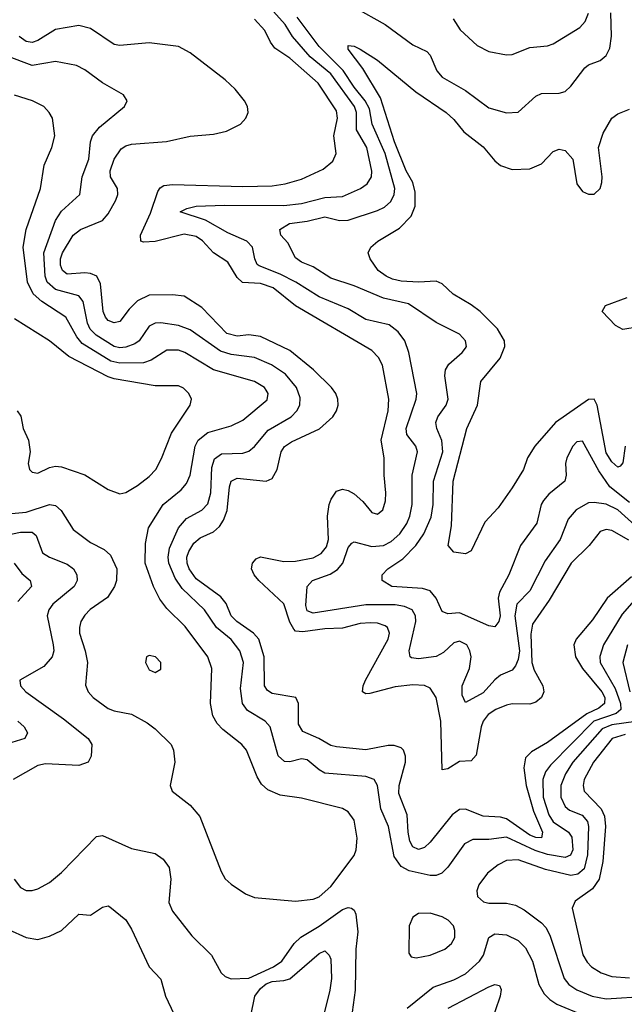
# Model space of a CAD drawing. Header units: inches. Extents: x 1308407 to 1441228, y 959628 to 1036311.
# Tile 492 of 656: x 1400428 to 1402492, y 991262 to 994627. Entities that reach past the tile are written whole.
import ezdxf

# ---------------------------------------------------------------- set-up
doc = ezdxf.new("R2010")
doc.units = ezdxf.units.IN
doc.header["$MEASUREMENT"] = 0
doc.layers.add('B4909', color=7, linetype='Continuous')

msp = doc.modelspace()

# ---------------------------------------------------------------- linework, layer by layer
at = {"layer": 'B4909', "color": 5}
for points, elevation in [([(1402530, 992898.4), (1402470, 992951.9), (1402430, 992970.9), (1402390, 992977.5), (1402370, 992975.9), (1402328.3, 992951.7), (1402300.4, 992919.6), (1402273.5, 992850), (1402222.6, 992777.4), (1402170, 992674.8), (1402124.9, 992630), (1402118.3, 992590), (1402134.1, 992470), (1402130, 992440.8), (1402120.7, 992419.3), (1402110, 992404), (1402070, 992386.4), (1402050, 992371.3), (1402010, 992326.7), (1401950, 992293), (1401938.5, 992318.5), (1401939, 992350), (1401963.4, 992410), (1401969.4, 992449.4), (1401965.3, 992470), (1401954.6, 992490), (1401930, 992503.6), (1401910, 992497.2), (1401875.3, 992464.7), (1401850, 992450.3), (1401790, 992442.4), (1401765.7, 992445.7), (1401760.8, 992450), (1401758, 992470), (1401780.1, 992570), (1401779.2, 992590), (1401767.5, 992610), (1401741.4, 992621.4), (1401710, 992627.5), (1401610, 992627.3), (1401430, 992598.9), (1401410, 992606.9), (1401405.1, 992625.1), (1401409.9, 992690.1), (1401427.4, 992710), (1401488.1, 992731.9), (1401512.6, 992747.4), (1401531, 992770), (1401550, 992822.6), (1401562.2, 992837.8), (1401570, 992843), (1401630, 992826.7), (1401670.2, 992829.8), (1401696.3, 992843.7), (1401725.9, 992870), (1401750, 992905.5), (1401760.1, 992930), (1401767.7, 992970), (1401768.2, 993070), (1401786.5, 993150), (1401780.2, 993170), (1401749.3, 993209.3), (1401747.5, 993230), (1401782.1, 993330), (1401783.6, 993350), (1401756.1, 993490), (1401742.6, 993530), (1401720.3, 993560.3), (1401690, 993583.9), (1401610, 993602.5), (1401550, 993638.7), (1401450, 993680.3), (1401370.5, 993730), (1401317.4, 993757.4), (1401245.5, 993785.5), (1401238.9, 993790), (1401230.4, 993810), (1401223.2, 993850), (1401202.9, 993870), (1401138.2, 993898.2), (1401062.3, 993942.3), (1400975.6, 993970), (1400998.5, 993981.5), (1401030.7, 993989.3), (1401126.6, 993993.4), (1401330, 993991.6), (1401390, 993998.5), (1401470, 994018.8), (1401530, 994023), (1401592, 994050), (1401614.3, 994065.7), (1401629.2, 994090), (1401630.7, 994109.3), (1401613.3, 994190), (1401577.7, 994250), (1401577.9, 994310), (1401571.5, 994330), (1401490, 994441.5), (1401420, 994500), (1401358.9, 994570), (1401334.9, 994610), (1401294.6, 994654.6)], 2760), ([(1401570, 994670.1), (1401675.9, 994610), (1401770, 994541.3), (1401818.6, 994518.6), (1401830, 994505.7), (1401851.7, 994451.7), (1401870.2, 994430), (1401950, 994385), (1402030, 994325.2), (1402090, 994308.1), (1402130, 994311.4), (1402190, 994365.8), (1402210, 994375), (1402270, 994375.5), (1402290, 994382), (1402310, 994399.6), (1402357.5, 994462.5), (1402370, 994472.5), (1402410, 994487.8), (1402430, 994504.2), (1402442.5, 994530), (1402448.8, 994571.2), (1402446.6, 994650)], 2740), ([(1401907.6, 994630), (1401932.2, 994592.2), (1401990, 994539.1), (1402030, 994518), (1402090, 994507.2), (1402110, 994508.4), (1402170, 994531.8), (1402230, 994537.4), (1402250, 994544.3), (1402340.3, 994599.7), (1402359.3, 994620.7), (1402370.4, 994649.6)], 2760), ([(1402508.1, 992848.1), (1402450, 992881.6), (1402430, 992885.2), (1402410, 992878), (1402372.4, 992830), (1402311, 992770), (1402236.4, 992643.6), (1402179.3, 992560.7), (1402173.2, 992526.8), (1402177, 992430), (1402184.2, 992404.2), (1402214.4, 992350), (1402217.2, 992330), (1402209.6, 992310.4), (1402190, 992294.2), (1402170, 992287.8), (1402110, 992288.7), (1402090, 992284.4), (1402054, 992270), (1402027.7, 992252.3), (1402011, 992230), (1402003.9, 992210), (1401986.8, 992113.2), (1401970, 992093.8), (1401930, 992091.9), (1401890, 992066.5), (1401870, 992063.5), (1401865.4, 992230), (1401850.3, 992310.3), (1401830, 992342.2), (1401810, 992351.1), (1401770, 992353.9), (1401710, 992346.7), (1401623.8, 992323.8), (1401610, 992322.6), (1401598.5, 992330), (1401600.2, 992350), (1401608.9, 992370), (1401686.6, 992510), (1401690.9, 992530.9), (1401683.7, 992550), (1401676, 992556), (1401650, 992564.4), (1401625.6, 992565.6), (1401590, 992563.1), (1401530, 992547.7), (1401470, 992545.7), (1401394.7, 992534.7), (1401370, 992537.3), (1401363.5, 992543.5), (1401350, 992568.1), (1401330.2, 992630.2), (1401244, 992710), (1401228, 992730), (1401219.4, 992750), (1401223.1, 992770), (1401235.6, 992784.4), (1401250, 992791.7), (1401330, 992775.6), (1401370, 992775.9), (1401430, 992787.4), (1401457.6, 992802.4), (1401475, 992825), (1401482.1, 992850), (1401479.2, 992930), (1401484.3, 992970), (1401491.2, 992988.8), (1401510, 993016.2), (1401530, 993022.2), (1401550, 993018), (1401570, 993007.1), (1401599.9, 992979.9), (1401630, 992943.2), (1401650, 992936.5), (1401668.1, 992951.9), (1401677.3, 992982.7), (1401678.6, 993010), (1401672.1, 993070), (1401672.7, 993130), (1401661.7, 993190), (1401685.6, 993290), (1401688.7, 993330), (1401666.4, 993446.4), (1401652.5, 993472.5), (1401630, 993495.9), (1401369.2, 993649.2), (1401293.1, 993710), (1401250, 993725.6), (1401188.3, 993728.3), (1401170, 993746.1), (1401138.3, 993798.3), (1401090, 993829.9), (1401051.5, 993871.5), (1401030, 993886.4), (1400990, 993894.2), (1400890, 993868.8), (1400850, 993866.9), (1400841.3, 993870), (1400840.2, 993890), (1400873.9, 993966.1), (1400900, 994040), (1400907.2, 994052.8), (1400919.9, 994060.1), (1400950, 994064.2), (1401190, 994056.7), (1401290, 994058.7), (1401334, 994066), (1401390, 994082.2), (1401464.4, 994115.6), (1401497.1, 994142.9), (1401508.2, 994170), (1401500.6, 994230), (1401512.5, 994290), (1401510, 994315.1), (1401446.5, 994410), (1401350, 994495), (1401299.3, 994530), (1401284, 994550), (1401264.9, 994590), (1401230, 994628.3)], 2780), ([(1402510, 992977.2), (1402442.8, 993030), (1402405, 993085), (1402350, 993186), (1402330, 993183.8), (1402316.2, 993170), (1402296, 993130), (1402291.9, 993110), (1402294.2, 993070), (1402289.2, 993050), (1402234.3, 993005.7), (1402216.2, 992983.8), (1402209, 992970), (1402194, 992906), (1402137.5, 992830), (1402098.2, 992730), (1402066.2, 992670), (1402061.5, 992650), (1402068.7, 992590), (1402063.9, 992570), (1402050, 992551.6), (1402030, 992555.4), (1401930, 992600.2), (1401890, 992596.5), (1401870, 992604), (1401850.3, 992650.3), (1401830, 992675.4), (1401803.2, 992683.2), (1401698.7, 992690), (1401665.1, 992710), (1401666, 992730), (1401684.6, 992750), (1401735.8, 992784.2), (1401780.5, 992830), (1401807.6, 992870), (1401833.3, 992926.7), (1401839.8, 992970), (1401840.3, 993050), (1401872.8, 993150), (1401869.3, 993189.3), (1401851.9, 993230), (1401848.8, 993250), (1401855.3, 993270), (1401883.9, 993310), (1401891.2, 993330), (1401879, 993410), (1401881.6, 993430), (1401893.2, 993450), (1401939.3, 993490), (1401950, 993504.6), (1401953.5, 993510), (1401950.7, 993530), (1401930, 993552.2), (1401850, 993592.6), (1401756, 993656), (1401670, 993674.9), (1401570, 993717.7), (1401490, 993744), (1401430, 993782), (1401390, 993798.5), (1401370, 993813.6), (1401343.9, 993863.9), (1401319.4, 993890), (1401315.8, 993910), (1401349.1, 993930.9), (1401410, 993938), (1401470, 993953.3), (1401520.4, 993940.4), (1401550, 993941.4), (1401650, 993974.5), (1401673.8, 993986.2), (1401694.7, 994005.3), (1401707.1, 994030), (1401708.6, 994050), (1401675.9, 994170), (1401631.8, 994270), (1401621.8, 994321.8), (1401608, 994350), (1401570, 994396.7), (1401532.8, 994452.8), (1401450, 994534.8), (1401375.7, 994635.7)], 2740), ([(1402517.3, 992722.7), (1402433.8, 992650), (1402383.5, 992576.5), (1402327.8, 992510), (1402319.8, 992490), (1402325.3, 992450), (1402349.3, 992410), (1402416.2, 992330), (1402425.5, 992310), (1402424.6, 992290), (1402405.4, 992274.5), (1402364.8, 992255.2), (1402230, 992156.9), (1402175.4, 992124.6), (1402155.6, 992104.4), (1402149.3, 992070.7), (1402157.3, 992010), (1402182.3, 991922.3), (1402213.3, 991850), (1402209.3, 991830.7), (1402190, 991832.2), (1402170, 991840.4), (1402090, 991896.2), (1402070, 991901.8), (1402010, 991904.8), (1401950, 991928.7), (1401930, 991927.6), (1401904.8, 991910), (1401830, 991815.6), (1401810, 991797.5), (1401790, 991791.4), (1401770, 991800.5), (1401760, 991820), (1401753.8, 991850), (1401751.1, 991910), (1401722.3, 991982.3), (1401723.5, 992010), (1401744.7, 992090), (1401745.3, 992110), (1401738.3, 992130), (1401730, 992138.6), (1401706.2, 992146.2), (1401686.3, 992146.3), (1401610, 992131.3), (1401510, 992142.1), (1401490, 992146.4), (1401449.8, 992170), (1401394.2, 992194.2), (1401379.3, 992219.4), (1401379.5, 992290), (1401371, 992311), (1401290, 992324.6), (1401274.5, 992334.5), (1401263.7, 992350), (1401262.2, 992450), (1401243.9, 992510), (1401226.5, 992530), (1401169.4, 992570), (1401150, 992589.9), (1401132.3, 992632.3), (1401114.8, 992654.8), (1401030, 992715.7), (1401006.4, 992750), (1400999.7, 992770), (1400999.1, 992790), (1401005.7, 992810), (1401022.3, 992837.7), (1401043.9, 992856.1), (1401090, 992876.5), (1401110, 992894.7), (1401123.5, 992916.5), (1401136.6, 992950), (1401144.4, 993030), (1401150.4, 993049.6), (1401170, 993060.6), (1401270, 993049.4), (1401290, 993059.1), (1401307.3, 993090), (1401321.1, 993150), (1401332.2, 993167.8), (1401356, 993184), (1401451.6, 993228.4), (1401497, 993270), (1401509.2, 993290), (1401514.9, 993310), (1401514.2, 993330), (1401507.4, 993350), (1401493.1, 993370), (1401430.8, 993430.8), (1401350, 993496.4), (1401250, 993544), (1401210, 993549.9), (1401170, 993545.4), (1401134.6, 993554.6), (1401050, 993643), (1400990, 993681.6), (1400950, 993687.2), (1400870, 993685.6), (1400830, 993665.6), (1400802.1, 993637.9), (1400770, 993595.2), (1400750, 993590.5), (1400730, 993599.2), (1400720.4, 993610), (1400712.8, 993630), (1400704.1, 993724.1), (1400691.5, 993750), (1400670, 993759.6), (1400650, 993762.1), (1400590, 993757), (1400573.6, 993770), (1400567.6, 993787.6), (1400567.3, 993810), (1400573.9, 993830), (1400610.4, 993890), (1400635.8, 993910), (1400710, 993940.8), (1400730, 993963.7), (1400756, 994010), (1400763.2, 994030), (1400762.1, 994050), (1400738.4, 994090), (1400736.8, 994110), (1400750.7, 994150), (1400774.3, 994185.7), (1400790, 994196), (1400810, 994201.6), (1400929.4, 994210.6), (1401010, 994228.9), (1401090, 994235.5), (1401133.7, 994246.3), (1401181.6, 994270), (1401200.5, 994290), (1401208.3, 994310), (1401205.7, 994330), (1401196, 994350), (1401163.9, 994390), (1401130, 994421.8), (1401010, 994513.8), (1400970, 994535), (1400870, 994547.7), (1400770, 994538.9), (1400750, 994542.7), (1400670, 994596.5), (1400630, 994607.4), (1400550, 994593.1), (1400490, 994556.3), (1400470, 994549.5), (1400450, 994552.3), (1400425.5, 994570)], 2820), ([(1402495.4, 993170), (1402487, 993113), (1402478.5, 993101.5), (1402470, 993097.6), (1402450, 993116.3), (1402430, 993146.5), (1402400.1, 993310), (1402390, 993330.6), (1402370, 993329.1), (1402257.5, 993250), (1402186.8, 993170), (1402161.9, 993130), (1402147.9, 993090), (1402110, 993026.9), (1402061.8, 992958.2), (1402016.5, 992910), (1401970, 992812), (1401950, 992802), (1401910, 992807.1), (1401891.5, 992830), (1401902.9, 992897.2), (1401908.2, 993050), (1401954.6, 993230), (1401990.6, 993310), (1402002.8, 993390), (1402068.7, 993470), (1402084, 993510), (1402083.7, 993530), (1402059.9, 993570), (1401999.9, 993630), (1401970, 993652.7), (1401908.5, 993688.5), (1401870, 993724.5), (1401850, 993733.1), (1401790, 993729.6), (1401730, 993732.8), (1401700.5, 993740.5), (1401678.8, 993750), (1401652, 993770), (1401624.7, 993810), (1401618.3, 993830), (1401626.6, 993850), (1401651.1, 993870), (1401725.1, 993914.9), (1401764.4, 993955.6), (1401778.8, 993990), (1401778, 994038), (1401770.5, 994070), (1401747.8, 994110), (1401707.3, 994210), (1401660.1, 994360.1), (1401599.6, 994459.6), (1401550, 994526), (1401550, 994538.8), (1401570, 994536), (1401590, 994526), (1401650, 994488.1), (1401780.7, 994380.7), (1401883.7, 994310), (1401910, 994286), (1401943.9, 994243.9), (1402010, 994192.7), (1402050, 994144.2), (1402070, 994129.2), (1402110, 994115.5), (1402170, 994116.9), (1402210, 994133.8), (1402250, 994176.5), (1402270, 994184.9), (1402290, 994179.6), (1402316.5, 994150), (1402330, 994066), (1402350, 994040.3), (1402370, 994030.4), (1402390, 994030.4), (1402409.6, 994050), (1402415.6, 994070), (1402417.2, 994090), (1402404.4, 994190), (1402420.5, 994239.5), (1402450, 994290.3), (1402470, 994304.9), (1402510, 994320.9)], 2720), ([(1402550, 992669.9), (1402484.8, 992595.2), (1402421.7, 992490), (1402409.1, 992450.9), (1402410.5, 992430), (1402461.7, 992341.7), (1402479.7, 992290), (1402480.4, 992270), (1402464.1, 992255.9), (1402388.1, 992230), (1402240.4, 992079.6), (1402223.6, 992056.4), (1402214.3, 992030), (1402215, 991970), (1402234.3, 991910), (1402250, 991886.1), (1402302.4, 991850), (1402312.7, 991832.7), (1402316.4, 991790), (1402308.6, 991771.4), (1402290, 991763.5), (1402230, 991773.6), (1402187.8, 991787.8), (1402090, 991833.3), (1402030, 991825.5), (1401975.2, 991824.8), (1401946.2, 991810), (1401889.3, 991730.7), (1401869.7, 991710.3), (1401850, 991702.5), (1401830, 991702), (1401758.1, 991718.1), (1401730, 991732.5), (1401706.6, 991766.6), (1401687.5, 991870), (1401661.3, 991930), (1401649.5, 992009.5), (1401638, 992030), (1401610, 992040.7), (1401470, 992052.3), (1401450, 992063), (1401410, 992097.7), (1401390, 992100.9), (1401350, 992090.5), (1401331.8, 992091.8), (1401310.8, 992110.8), (1401283.2, 992210), (1401266.3, 992230), (1401206, 992266), (1401188.3, 992290), (1401181.7, 992341.7), (1401192.5, 992430), (1401179.2, 992470), (1401150, 992508.9), (1401100.4, 992550), (1401059.4, 992610), (1400982.7, 992682.7), (1400958.2, 992718.2), (1400936.7, 992770), (1400934.7, 992790), (1400939.6, 992820.4), (1400970.4, 992890), (1400997.6, 992922.4), (1401049.6, 992950.4), (1401070, 992972.3), (1401080.1, 993010), (1401083.7, 993096.3), (1401093.3, 993126.7), (1401117.1, 993142.9), (1401190, 993145.8), (1401210, 993152.5), (1401230, 993168.7), (1401276.3, 993223.7), (1401354.9, 993270), (1401374.2, 993290), (1401384.2, 993310), (1401385.9, 993334.1), (1401373.5, 993370), (1401335.5, 993415.5), (1401287.9, 993447.9), (1401230, 993472), (1401150, 993483.2), (1401113.7, 993493.7), (1401010, 993566.8), (1400970, 993581.4), (1400910, 993590.8), (1400890, 993589.9), (1400870, 993579.9), (1400835.2, 993530), (1400821, 993519), (1400790, 993507.4), (1400770, 993505.9), (1400750, 993510.6), (1400688.9, 993548.9), (1400668.8, 993568.9), (1400659.8, 993590), (1400644.4, 993664.4), (1400630, 993683.4), (1400550, 993705.1), (1400521.6, 993730), (1400515.3, 993750), (1400509.9, 993830.1), (1400550, 993940.2), (1400570, 993972.2), (1400633.2, 994030), (1400641.3, 994090), (1400664.1, 994150), (1400669.9, 994210), (1400676.5, 994230), (1400700, 994260), (1400785.6, 994330), (1400794.5, 994350), (1400782, 994370), (1400710, 994410.9), (1400650, 994456.1), (1400622, 994470), (1400550, 994484.3), (1400470, 994470.3), (1400383, 994503)], 2840), ([(1400399.8, 992939.8), (1400450, 992944.2), (1400530, 992969.6), (1400550, 992966.9), (1400569.7, 992949.7), (1400610, 992884.2), (1400670, 992840.5), (1400716.8, 992816.8), (1400737.4, 992797.4), (1400759.1, 992750), (1400758, 992710), (1400751, 992690), (1400727.3, 992652.7), (1400668.3, 992611.7), (1400650, 992592.4), (1400636.8, 992570), (1400631.5, 992550), (1400631.5, 992530), (1400651.3, 992470), (1400659.2, 992430), (1400653, 992353), (1400661.2, 992330), (1400678.6, 992310), (1400730, 992273.4), (1400750, 992265.2), (1400810, 992253.2), (1400863.4, 992223.4), (1400890, 992203.6), (1400945.3, 992150), (1400953.4, 992130), (1400957.6, 992090), (1400941.6, 992010), (1400948, 991990), (1401010, 991942.3), (1401043.3, 991903.3), (1401115.5, 991715.5), (1401130, 991690.4), (1401150, 991672.2), (1401199.4, 991639.4), (1401230, 991627.4), (1401370, 991614), (1401430, 991621.5), (1401450, 991629.4), (1401490, 991664.7), (1401569.8, 991770), (1401577.2, 991790), (1401580.3, 991830), (1401570, 991891.6), (1401550, 991919.8), (1401530, 991931.6), (1401390, 991966), (1401317, 991977), (1401275.2, 991995.2), (1401254, 992014), (1401239, 992039), (1401202.3, 992130), (1401186.8, 992150), (1401121.1, 992201.1), (1401102.2, 992222.2), (1401087.7, 992247.7), (1401079.3, 992290), (1401083.9, 992410), (1401070.6, 992450), (1400992.8, 992552.8), (1400930, 992615.2), (1400906.1, 992646.1), (1400884.6, 992690), (1400856.5, 992770), (1400857, 992837), (1400867.5, 992890), (1400917.8, 992970), (1400979.7, 993020.3), (1400997.9, 993042.2), (1401009.5, 993070.5), (1401026.5, 993170), (1401037.3, 993190), (1401070, 993216), (1401150, 993238.5), (1401190, 993258.5), (1401272.6, 993327.4), (1401276.2, 993350), (1401270, 993361.1), (1401263.5, 993370), (1401230, 993391), (1401090, 993429.9), (1400991.4, 993490), (1400970, 993497.8), (1400930, 993498.1), (1400876.3, 993463.7), (1400850, 993454.4), (1400770, 993453.2), (1400739.4, 993459.4), (1400640.6, 993520.6), (1400623, 993543), (1400584.9, 993610), (1400503.5, 993663.5), (1400474, 993690), (1400454.4, 993730), (1400439.5, 993850), (1400449.9, 993910), (1400498.7, 994050), (1400511.6, 994130), (1400538, 994190), (1400547.3, 994230), (1400539.8, 994290), (1400528.7, 994310), (1400509.7, 994330), (1400471.5, 994350), (1400410, 994369.3)], 2860), ([(1402542.8, 993577.2), (1402487.6, 993567.6), (1402462, 993582), (1402417.2, 993630), (1402428.7, 993650), (1402502, 993678)], 2680), ([(1400419.7, 993290), (1400431.5, 993271.5), (1400439.4, 993230), (1400457.4, 993190), (1400463.5, 993150), (1400456.9, 993110), (1400461.3, 993090), (1400470, 993080.4), (1400490, 993077), (1400530, 993096.5), (1400550, 993101.2), (1400570, 993098.8), (1400650, 993071.1), (1400730, 993020.9), (1400770, 993006.4), (1400790, 993011.3), (1400830, 993035.6), (1400870, 993065.8), (1400892.2, 993090), (1400912.3, 993127.7), (1400946.5, 993213.5), (1401009.7, 993310), (1401014, 993330), (1401005.4, 993350), (1400987.4, 993367.4), (1400970, 993376.2), (1400890, 993375.8), (1400750, 993399.3), (1400730, 993406.3), (1400596.1, 993476.1), (1400530, 993529.1), (1400410, 993604.8)], 2880), ([(1400370, 992863.3), (1400430, 992876), (1400470, 992875.2), (1400484.4, 992864.4), (1400505.4, 992805.4), (1400529.1, 992790), (1400590, 992766.7), (1400611, 992750), (1400623, 992730), (1400624, 992710), (1400613.4, 992690), (1400541.5, 992630), (1400526.9, 992610), (1400521.6, 992590), (1400541.9, 992490), (1400543.8, 992470), (1400538.9, 992450), (1400510, 992417), (1400428, 992370), (1400430.3, 992350), (1400448.9, 992330), (1400577.6, 992237.6), (1400661.3, 992170), (1400673.6, 992150), (1400672.3, 992110), (1400661.1, 992090), (1400630, 992077.7), (1400516.3, 992083.7), (1400490, 992078.2), (1400405.5, 992030)], 2840), ([(1400408.6, 992770), (1400434.8, 992734.8), (1400463.5, 992710), (1400468.3, 992690), (1400421.4, 992638.6)], 2820), ([(1402502.8, 992490), (1402487.5, 992430), (1402511.5, 992330)], 2860), ([(1400421.2, 992230), (1400443.2, 992210), (1400454.4, 992190), (1400444.9, 992170), (1400341.1, 992138.9)], 2820), ([(1402531.3, 992228.6), (1402450, 992217.4), (1402416.5, 992203.5), (1402317, 992090), (1402292.1, 992050), (1402276, 992010), (1402275.9, 991970), (1402290, 991938.3), (1402305.8, 991925.8), (1402348.2, 991908.2), (1402366.6, 991886.6), (1402370.7, 991870), (1402366.9, 991773.1), (1402355.3, 991724.7), (1402333.8, 991706.2), (1402310, 991702.4), (1402223.2, 991723.2), (1402130, 991755.4), (1402090, 991753), (1402061.2, 991738.8), (1402025.8, 991710), (1401996, 991670), (1401989.3, 991650), (1401991.3, 991630), (1402012.1, 991612.1), (1402030, 991607.4), (1402090, 991607.3), (1402120.8, 991600.8), (1402150, 991585.3), (1402210, 991540.9), (1402224.4, 991524.4), (1402238, 991498), (1402287.6, 991350), (1402303.5, 991330), (1402330, 991311), (1402382.8, 991290), (1402430, 991280.8), (1402570, 991289.4)], 2860), ([(1402495.7, 992184.3), (1402450.7, 992170), (1402386.8, 992090), (1402355.5, 992030), (1402351.5, 992010), (1402355.3, 991990), (1402413.7, 991930), (1402424.6, 991904.6), (1402427.8, 991870), (1402419.1, 991750), (1402407.1, 991690), (1402383.3, 991656.7), (1402325.2, 991614.8), (1402314, 991590), (1402351.3, 991431.3), (1402365.7, 991405.7), (1402380.6, 991390), (1402413.8, 991370), (1402450, 991357.4), (1402510, 991352.9)], 2880), ([(1400408.9, 991690), (1400430, 991661.3), (1400450, 991650.4), (1400470, 991650.4), (1400490, 991656.5), (1400530, 991678.7), (1400570, 991712.2), (1400690, 991835.2), (1400710, 991838.5), (1400810, 991794.7), (1400890, 991777.2), (1400918, 991758), (1400937.7, 991730), (1400944.2, 991690), (1400937.6, 991610), (1400950, 991580.3), (1401015.7, 991495.7), (1401082.3, 991430), (1401115.8, 991370), (1401130, 991357), (1401150, 991349.1), (1401210, 991351), (1401294.2, 991390), (1401323.2, 991410), (1401365.3, 991470), (1401388.1, 991491.9), (1401450.6, 991529.4), (1401530, 991585.8), (1401550, 991593.2), (1401560.5, 991590), (1401570, 991583.7), (1401575.7, 991570), (1401582.8, 991510), (1401576.2, 991450), (1401573.1, 991310), (1401559.8, 991210)], 2840), ([(1400390, 991517.3), (1400450, 991490.1), (1400490, 991483.5), (1400530, 991494.8), (1400570, 991514.8), (1400630, 991570.4), (1400670, 991566.8), (1400710, 991594), (1400730, 991598), (1400735.1, 991595.1), (1400790, 991550.3), (1400810, 991518.3), (1400869.4, 991390), (1400910, 991348.4), (1400925.7, 991290), (1400953.7, 991230)], 2820), ([(1401751, 991249), (1401839.2, 991320.8), (1401910, 991345.1), (1401950, 991366.2), (1401998.3, 991410), (1402011.1, 991430), (1402030, 991490.2), (1402050, 991502.3), (1402090, 991499), (1402130, 991479.8), (1402155.3, 991455.3), (1402178.7, 991410), (1402200.1, 991330), (1402218.3, 991298.3), (1402238.2, 991278.2), (1402262.6, 991262.6), (1402350, 991226.3)], 2840), ([(1401217.5, 991222.5), (1401230.6, 991290), (1401250, 991316.3), (1401270, 991332.1), (1401290, 991340.4), (1401330, 991342.9), (1401350, 991349.4), (1401450, 991436.1), (1401470, 991444.2), (1401485, 991430), (1401490, 991416.3), (1401492.3, 991350), (1401486.5, 991310), (1401445.6, 991145.6)], 2820), ([(1401890.9, 991249.1), (1402030, 991321.7), (1402050, 991330.1), (1402066.4, 991326.4), (1402072.2, 991312.2), (1402068.8, 991290), (1402034.2, 991190)], 2820)]:
    msp.add_lwpolyline(points, dxfattribs=dict(at, elevation=elevation))
for points, elevation in [([(1400870, 992454.5), (1400861, 992450), (1400857.3, 992430), (1400870, 992405.5), (1400890, 992396.3), (1400910, 992407.3), (1400909.3, 992430), (1400892, 992450)], 2880), ([(1401830, 991573.8), (1401790, 991572.4), (1401770, 991559.5), (1401758.3, 991530), (1401756.7, 991436.7), (1401764.8, 991424.8), (1401781.2, 991421.2), (1401830, 991429.4), (1401879.7, 991450), (1401902.5, 991470), (1401913.3, 991490), (1401914.2, 991514.2), (1401908.7, 991530), (1401890.8, 991550), (1401870, 991561.2)], 2860)]:
    msp.add_lwpolyline(points, close=True, dxfattribs=dict(at, elevation=elevation))

doc.saveas('drawing.dxf')
